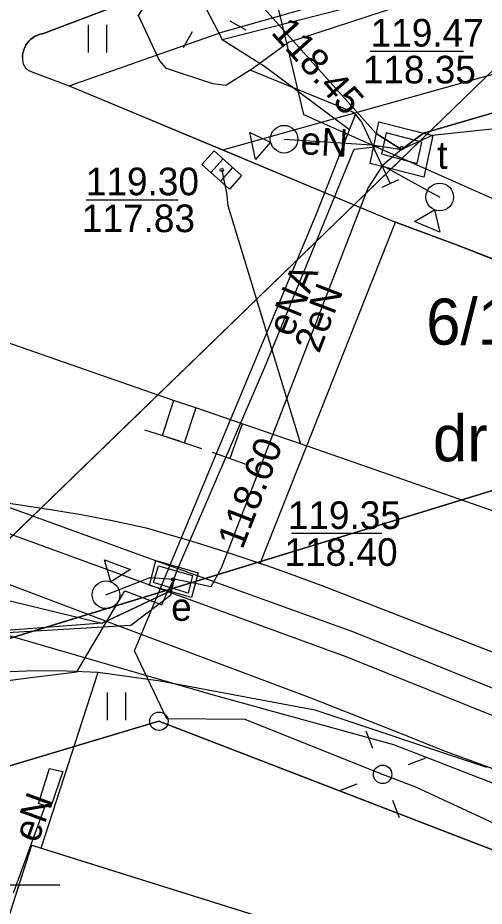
# Model space of a CAD drawing. Extents: x 6432121 to 6432331, y 5662538 to 5662686.
# Drawn here: x 6432151.36 to 6432164.01, y 5662599.43 to 5662623.53 of the extents above; entities that cross this region are included whole.
import ezdxf

# ---------------------------------------------------------------- set-up
doc = ezdxf.new("R2010")
doc.units = 0
for name, color, linetype in [('Warstwa 1', 7, 'Continuous'), ('Warstwa 10', 7, 'Continuous'), ('Warstwa 11', 7, 'Continuous'), ('Warstwa 12', 7, 'Continuous'), ('Warstwa 13', 7, 'Continuous'), ('Warstwa 14', 7, 'Continuous'), ('Warstwa 15', 7, 'Continuous'), ('Warstwa 19', 7, 'Continuous'), ('Warstwa 2', 7, 'Continuous'), ('Warstwa 20', 7, 'Continuous'), ('Warstwa 4', 7, 'Continuous'), ('Warstwa 40', 7, 'Continuous'), ('Warstwa 5', 7, 'Continuous'), ('Warstwa 6', 7, 'Continuous'), ('Warstwa 63', 7, 'Continuous'), ('Warstwa 8', 7, 'Continuous'), ('Warstwa 9', 7, 'Continuous')]:
    doc.layers.add(name, color=color, linetype=linetype)

msp = doc.modelspace()

# ---------------------------------------------------------------- linework, layer by layer
at = {"layer": 'Warstwa 1'}
for p, q in [((6432147.05, 5662605.45), (6432164.332, 5662622.19)), ((6432147.05, 5662605.45), (6432164.332, 5662622.19)), ((6432147.05, 5662605.45), (6432180.9, 5662615.82)), ((6432147.05, 5662605.45), (6432180.9, 5662615.82)), ((6432141.907, 5662600.47), (6432155.186, 5662604.45)), ((6432141.907, 5662600.47), (6432155.186, 5662604.45)), ((6432155.186, 5662604.45), (6432246.621, 5662569.177)), ((6432155.186, 5662604.45), (6432246.621, 5662569.177))]:
    msp.add_line(p, q, dxfattribs=at)
msp.add_lwpolyline([(6432152.22, 5662603.17), (6432152.58, 5662603.09), (6432152.25, 5662602.11), (6432151.92, 5662602.22)], close=True, dxfattribs=at)
msp.add_lwpolyline([(6432127.995, 5662556.053), (6432141.94, 5662600.47), (6432146.84, 5662598.95), (6432146.23, 5662597.05), (6432150.06, 5662595.86), (6432151.74, 5662601.09), (6432197.45, 5662586.76), (6432193.11, 5662572.86), (6432152.51, 5662585.63), (6432148.5, 5662572.83), (6432147.6, 5662573.08), (6432145.6, 5662566.71), (6432142.254, 5662556.053)], dxfattribs=at)
at = {"layer": 'Warstwa 10'}
msp.add_circle((6432155.186, 5662604.45), 0.25, dxfattribs=at)
at = {"layer": 'Warstwa 11'}
for points in [[(6432161.15, 5662620.71), (6432162.61, 5662620.34), (6432162.37, 5662619.21), (6432160.91, 5662619.58)], [(6432155.1, 5662608.81), (6432156.25, 5662608.48), (6432156.07, 5662607.81), (6432154.93, 5662608.13)]]:
    msp.add_lwpolyline(points, close=True, dxfattribs=at)
at = {"layer": 'Warstwa 12'}
for points in [[(6432246.73, 5662630.84), (6432246.66, 5662631.45), (6432245.74, 5662640.67), (6432245.267, 5662641.347), (6432244.6, 5662641.33), (6432196.62, 5662630.41), (6432162.36, 5662620.4), (6432161.76, 5662619.96), (6432161.08, 5662620.39), (6432144.64, 5662638.75), (6432139.05, 5662643.99), (6432134.66, 5662649.12), (6432133.76, 5662650.98), (6432133.196, 5662651.358)], [(6432133.196, 5662651.358), (6432133.76, 5662650.98), (6432134.66, 5662649.12), (6432139.05, 5662643.99), (6432144.64, 5662638.75), (6432161.08, 5662620.39), (6432161.76, 5662619.96)], [(6432161.76, 5662619.96), (6432162.36, 5662620.4), (6432196.62, 5662630.41), (6432244.6, 5662641.33), (6432245.267, 5662641.347)], [(6432156.818, 5662630.202), (6432158.039, 5662625.384), (6432159.105, 5662620.911), (6432168.554, 5662616.714), (6432182.01, 5662611.519), (6432201.034, 5662604.23), (6432217.284, 5662598.028), (6432236.124, 5662590.737), (6432242.639, 5662588.267), (6432252.12, 5662584.559), (6432258.988, 5662581.806), (6432263.17, 5662580.184), (6432269.496, 5662577.686)], [(6432249.05, 5662629.25), (6432248.64, 5662629.45), (6432162.596, 5662620.344), (6432161.76, 5662619.96)], [(6432156.997, 5662621.698), (6432156.651, 5662621.743), (6432155.389, 5662622.158), (6432155.199, 5662622.376), (6432154.631, 5662623.594), (6432156.236, 5662626.041), (6432163.034, 5662628.739), (6432162.882, 5662629.404)], [(6432156.9, 5662622.94), (6432165.32, 5662625.1), (6432178.74, 5662628.37)], [(6432210.104, 5662582.327), (6432202.024, 5662585.528), (6432196.52, 5662587.717), (6432191.249, 5662589.791), (6432189.37, 5662590.565), (6432183.794, 5662592.014), (6432184.035, 5662592.662), (6432182.021, 5662593.597), (6432173.569, 5662597.514), (6432171.087, 5662598.578), (6432164.548, 5662601.548), (6432162.154, 5662602.662), (6432161.25, 5662603.009), (6432157.524, 5662604.493), (6432155.401, 5662604.519), (6432154.521, 5662606.358), (6432156.966, 5662612.242), (6432159.458, 5662618.215), (6432160.518, 5662620.909), (6432160.428, 5662620.978), (6432157.66, 5662622.108), (6432158.701, 5662622.869), (6432165.926, 5662625.245)], [(6432156.45, 5662623.81), (6432156.9, 5662622.94), (6432158.05, 5662622.22), (6432160.357, 5662620.5)], [(6432157.66, 5662622.108), (6432156.997, 5662621.698)], [(6432159.028, 5662611.977), (6432157.445, 5662612.518), (6432156.185, 5662612.948), (6432155.581, 5662613.149), (6432150.02, 5662615.087), (6432144.646, 5662617.011), (6432138.466, 5662619.178), (6432131.739, 5662621.489)], [(6432160.518, 5662620.909), (6432160.686, 5662620.69), (6432161.454, 5662619.036)], [(6432155.597, 5662608.32), (6432155.686, 5662608.564), (6432158.06, 5662614.056), (6432160.475, 5662619.966), (6432161.206, 5662620.048), (6432161.76, 5662619.96)], [(6432158.58, 5662620.24), (6432160.96, 5662620.09), (6432161.76, 5662619.96)], [(6432161.76, 5662619.96), (6432161.25, 5662619.53), (6432160.85, 5662618.91), (6432156.87, 5662608.6), (6432156.59, 5662608.1), (6432156.18, 5662608.19), (6432155.587, 5662608.308)], [(6432161.76, 5662619.96), (6432161.25, 5662619.53), (6432162.8, 5662618.67)], [(6432156.888, 5662619.404), (6432157.021, 5662618.774), (6432157.054, 5662618.442), (6432159.028, 5662611.977)], [(6432127.185, 5662618.897), (6432135.629, 5662615.848), (6432142.79, 5662613.281), (6432154.997, 5662608.849), (6432160.46, 5662606.879), (6432165.736, 5662604.745), (6432167.852, 5662603.89), (6432175.869, 5662600.716), (6432188.607, 5662595.673), (6432197.141, 5662592.258), (6432208.285, 5662587.853), (6432217.328, 5662584.25), (6432226.269, 5662580.703), (6432229.116, 5662579.575), (6432234.631, 5662577.404), (6432234.076, 5662575.247), (6432232.817, 5662570.334), (6432230.472, 5662561.671), (6432228.926, 5662556.053)], [(6432228.367, 5662556.053), (6432231.658, 5662568.249), (6432233.96, 5662576.659), (6432221.597, 5662581.652), (6432210.31, 5662586.256), (6432196.752, 5662591.605), (6432184.96, 5662596.314), (6432169.081, 5662602.651), (6432160.264, 5662606.196), (6432148.936, 5662610.33), (6432147.827, 5662610.792), (6432135.842, 5662615.166), (6432127.959, 5662618.065)], [(6432127.946, 5662615.962), (6432128.842, 5662616.521), (6432129.879, 5662616.161), (6432135.004, 5662614.244), (6432137.96, 5662613.1), (6432142.879, 5662611.278), (6432154.141, 5662607.021), (6432159.281, 5662605.095), (6432161.845, 5662604.079), (6432162.876, 5662603.668), (6432169.279, 5662601.311), (6432171.448, 5662600.465), (6432177.657, 5662598.132), (6432182.74, 5662596.197), (6432190.963, 5662593.097), (6432191.954, 5662592.706)], [(6432176.128, 5662605.986), (6432173.923, 5662606.743), (6432171.375, 5662607.643), (6432166.013, 5662609.519), (6432165.395, 5662609.747), (6432160.301, 5662611.534), (6432159.028, 5662611.977)], [(6432125.976, 5662559.881), (6432127.22, 5662563.81), (6432133.93, 5662584.09), (6432142.61, 5662608.19), (6432143.204, 5662608.85), (6432144.41, 5662608.72), (6432156.66, 5662605.17), (6432161.55, 5662603.82), (6432185, 5662594.71), (6432189.43, 5662592.42), (6432210.16, 5662585.32), (6432215.53, 5662583.54), (6432216.154, 5662583.288)], [(6432155.597, 5662608.32), (6432155.5, 5662607.86), (6432154.42, 5662607.05), (6432149.1, 5662606.73), (6432135.76, 5662602.66), (6432133.01, 5662600.8), (6432128.02, 5662595.71), (6432127.22, 5662594.7), (6432125.976, 5662591.383)], [(6432155.587, 5662608.308), (6432155.49, 5662607.98), (6432153.65, 5662607.11), (6432149.28, 5662606.78), (6432135.93, 5662602.72), (6432133.04, 5662600.8), (6432127.42, 5662595.15), (6432125.976, 5662592.393)], [(6432128.254, 5662594.515), (6432132.54, 5662598.15), (6432136.498, 5662601.127), (6432140.369, 5662604.156), (6432151.789, 5662605.642), (6432152.962, 5662605.787), (6432154.261, 5662607.985), (6432155.266, 5662607.612), (6432155.378, 5662607.878), (6432155.597, 5662608.32)], [(6432148.22, 5662608.42), (6432153.65, 5662607.11), (6432155.49, 5662607.98), (6432155.587, 5662608.308)], [(6432153.75, 5662607.88), (6432154.95, 5662608.35), (6432155.587, 5662608.308)], [(6432152.099, 5662602.16), (6432151.23, 5662599.79)]]:
    msp.add_lwpolyline(points, dxfattribs=at)
at = {"layer": 'Warstwa 14'}
for p, q in [((6432160.912, 5662622.627), (6432163.448, 5662622.627)), ((6432153.21, 5662618.593), (6432155.706, 5662618.593)), ((6432161.226, 5662609.544), (6432158.78, 5662609.544))]:
    msp.add_line(p, q, dxfattribs=at)
for centre in [(6432161.768, 5662619.997), (6432161.768, 5662619.996), (6432156.888, 5662619.404), (6432156.888, 5662619.404), (6432155.575, 5662608.299), (6432155.575, 5662608.298)]:
    msp.add_circle(centre, 0.045, dxfattribs=at)
at = {"layer": 'Warstwa 19'}
for p, q in [((6432155.581, 5662613.149), (6432155.276, 5662612.197)), ((6432156.185, 5662612.948), (6432155.871, 5662611.998)), ((6432155.752, 5662612.044), (6432154.8, 5662612.349)), ((6432157.445, 5662612.518), (6432157.109, 5662611.576)), ((6432156.346, 5662611.842), (6432155.397, 5662612.155)), ((6432157.58, 5662611.408), (6432156.638, 5662611.744))]:
    msp.add_line(p, q, dxfattribs=at)
at = {"layer": 'Warstwa 2'}
msp.add_circle((6432161.25, 5662603.009), 0.25, dxfattribs=at)
at = {"layer": 'Warstwa 20'}
msp.add_line((6432161.681, 5662619.141), (6432161.227, 5662618.931), dxfattribs=at)
at = {"layer": 'Warstwa 4'}
for p, q in [((6432156.924, 5662619.707), (6432156.591, 5662619.334)), ((6432157.185, 5662619.474), (6432156.852, 5662619.101))]:
    msp.add_line(p, q, dxfattribs=at)
for points in [[(6432157.106, 5662623.447), (6432157.544, 5662623.205)], [(6432156.087, 5662623.154), (6432155.845, 5662622.716)], [(6432160.983, 5662603.71), (6432160.805, 5662604.177)], [(6432161.951, 5662603.276), (6432162.418, 5662603.454)], [(6432160.549, 5662602.742), (6432160.082, 5662602.564)], [(6432161.517, 5662602.308), (6432161.695, 5662601.841)], [(6432127.995, 5662556.053), (6432141.94, 5662600.47), (6432146.84, 5662598.95), (6432146.23, 5662597.05), (6432150.06, 5662595.86), (6432151.74, 5662601.09), (6432197.45, 5662586.76), (6432193.11, 5662572.86), (6432152.51, 5662585.63), (6432148.5, 5662572.83), (6432147.6, 5662573.08), (6432142.254, 5662556.053)]]:
    msp.add_lwpolyline(points, dxfattribs=at)
for points in [[(6432161.35, 5662620.41), (6432161.22, 5662619.84), (6432162.19, 5662619.58), (6432162.31, 5662620.16)], [(6432156.681, 5662619.923), (6432157.428, 5662619.258), (6432157.095, 5662618.885), (6432156.348, 5662619.55)], [(6432155.17, 5662608.67), (6432156.1, 5662608.4), (6432155.98, 5662607.92), (6432155.04, 5662608.21)]]:
    msp.add_lwpolyline(points, close=True, dxfattribs=at)
at = {"layer": 'Warstwa 40'}
for points in [[(6432158.213, 5662620.162), (6432157.803, 5662619.691), (6432157.646, 5662620.424)], [(6432162.654, 5662618.325), (6432162.804, 5662617.718), (6432162.113, 5662618.011)], [(6432153.883, 5662608.231), (6432153.71, 5662608.831), (6432154.411, 5662608.565)]]:
    msp.add_lwpolyline(points, close=True, dxfattribs=at)
for centre in [(6432158.58, 5662620.24), (6432162.8, 5662618.67), (6432153.75, 5662607.88)]:
    msp.add_circle(centre, 0.375, dxfattribs=at)
at = {"layer": 'Warstwa 5'}
for p, q in [((6432156.92, 5662623.15), (6432177.71, 5662629.07)), ((6432152.03, 5662623.1), (6432153.99, 5662623.84)), ((6432153.272, 5662622.591), (6432153.272, 5662623.341)), ((6432153.772, 5662622.591), (6432153.772, 5662623.341)), ((6432151.665, 5662622.905), (6432151.716, 5662622.954)), ((6432151.716, 5662622.954), (6432151.772, 5662622.996)), ((6432151.772, 5662622.996), (6432151.832, 5662623.032)), ((6432151.832, 5662623.032), (6432151.895, 5662623.062)), ((6432151.895, 5662623.062), (6432151.962, 5662623.085)), ((6432151.962, 5662623.085), (6432152.03, 5662623.1)), ((6432152.75, 5662621.69), (6432156.92, 5662623.15)), ((6432151.521, 5662622.667), (6432151.547, 5662622.732)), ((6432151.547, 5662622.732), (6432151.58, 5662622.794)), ((6432151.58, 5662622.794), (6432151.62, 5662622.852)), ((6432151.62, 5662622.852), (6432151.665, 5662622.905)), ((6432151.487, 5662622.46), (6432151.491, 5662622.53)), ((6432151.487, 5662622.46), (6432151.49, 5662622.39)), ((6432151.491, 5662622.53), (6432151.502, 5662622.599)), ((6432151.502, 5662622.599), (6432151.521, 5662622.667)), ((6432151.49, 5662622.39), (6432151.492, 5662622.354)), ((6432151.492, 5662622.354), (6432151.498, 5662622.318)), ((6432151.498, 5662622.318), (6432151.508, 5662622.283)), ((6432151.508, 5662622.283), (6432151.522, 5662622.249)), ((6432151.522, 5662622.249), (6432151.539, 5662622.217)), ((6432151.539, 5662622.217), (6432151.56, 5662622.187)), ((6432151.56, 5662622.187), (6432151.584, 5662622.16)), ((6432151.584, 5662622.16), (6432151.611, 5662622.135)), ((6432151.611, 5662622.135), (6432151.64, 5662622.114)), ((6432151.64, 5662622.114), (6432151.672, 5662622.095)), ((6432151.672, 5662622.095), (6432151.705, 5662622.081)), ((6432151.705, 5662622.081), (6432151.74, 5662622.07)), ((6432151.74, 5662622.07), (6432152.75, 5662621.69)), ((6432151.991, 5662601.011), (6432153.54, 5662605.78)), ((6432153.54, 5662605.78), (6432155.218, 5662605.546)), ((6432155.218, 5662605.546), (6432159.412, 5662604.762)), ((6432153.791, 5662604.48), (6432153.791, 5662605.23)), ((6432154.291, 5662604.48), (6432154.291, 5662605.23)), ((6432159.412, 5662604.762), (6432164.068, 5662603.207)), ((6432151.991, 5662601.011), (6432197.45, 5662586.76))]:
    msp.add_line(p, q, dxfattribs=at)
at = {"layer": 'Warstwa 6'}
for points in [[(6432234.842, 5662644.244), (6432245.39, 5662639.916), (6432244.087, 5662648.722), (6432241.262, 5662679.658), (6432232.544, 5662677.413), (6432183.398, 5662664.76), (6432164.325, 5662660.371), (6432136.954, 5662653.004), (6432141.907, 5662600.47), (6432147.05, 5662605.45), (6432164.332, 5662622.19), (6432166.394, 5662623.975)], [(6432164.332, 5662622.19), (6432147.05, 5662605.45), (6432180.9, 5662615.82)], [(6432180.9, 5662615.82), (6432147.05, 5662605.45), (6432141.907, 5662600.47), (6432155.186, 5662604.45), (6432246.621, 5662569.177), (6432269.007, 5662560.534), (6432263.163, 5662588.197), (6432259.074, 5662585.787)]]:
    msp.add_lwpolyline(points, close=True, dxfattribs=at)
for points in [[(6432153.99, 5662623.84), (6432152.03, 5662623.1), (6432151.962, 5662623.085), (6432151.895, 5662623.062), (6432151.832, 5662623.032), (6432151.772, 5662622.996), (6432151.716, 5662622.954), (6432151.665, 5662622.905), (6432151.62, 5662622.852), (6432151.58, 5662622.794), (6432151.547, 5662622.732), (6432151.521, 5662622.667), (6432151.502, 5662622.599), (6432151.491, 5662622.53), (6432151.487, 5662622.46), (6432151.49, 5662622.39)], [(6432151.74, 5662622.07), (6432152.75, 5662621.69), (6432161.597, 5662617.988)], [(6432261.892, 5662579.254), (6432260.419, 5662579.482), (6432250.699, 5662583.246), (6432245.014, 5662585.481), (6432215.968, 5662596.774), (6432192.716, 5662605.904), (6432163.326, 5662617.343), (6432161.597, 5662617.988)], [(6432146.832, 5662610.722), (6432147.73, 5662610.683), (6432148.626, 5662610.625), (6432149.521, 5662610.549), (6432150.415, 5662610.453), (6432151.306, 5662610.339), (6432152.194, 5662610.206), (6432153.08, 5662610.054), (6432153.962, 5662609.883), (6432154.84, 5662609.694)], [(6432154.84, 5662609.694), (6432155.39, 5662609.538), (6432155.937, 5662609.376), (6432156.483, 5662609.208), (6432157.028, 5662609.035), (6432157.57, 5662608.856), (6432158.11, 5662608.672), (6432158.649, 5662608.482), (6432159.186, 5662608.286), (6432159.72, 5662608.085)], [(6432159.72, 5662608.085), (6432174.611, 5662602.284), (6432189.213, 5662596.666), (6432233.139, 5662579.721)], [(6432249.006, 5662556.053), (6432246.621, 5662569.177), (6432155.186, 5662604.45), (6432141.907, 5662600.47), (6432128.788, 5662558.646), (6432132.46, 5662567.032), (6432163.983, 5662578.631), (6432172.647, 5662574.865), (6432180.454, 5662556.053)]]:
    msp.add_lwpolyline(points, dxfattribs=at)
at = {"layer": 'Warstwa 63'}
msp.add_line((6432152.5, 5662600), (6432147.5, 5662600), dxfattribs=at)
at = {"layer": 'Warstwa 8'}
for p, q in [((6432152.03, 5662623.1), (6432153.99, 5662623.84)), ((6432151.665, 5662622.905), (6432151.716, 5662622.954)), ((6432151.716, 5662622.954), (6432151.772, 5662622.996)), ((6432151.772, 5662622.996), (6432151.832, 5662623.032)), ((6432151.832, 5662623.032), (6432151.895, 5662623.062)), ((6432151.895, 5662623.062), (6432151.962, 5662623.085)), ((6432151.962, 5662623.085), (6432152.03, 5662623.1)), ((6432151.521, 5662622.667), (6432151.547, 5662622.732)), ((6432151.547, 5662622.732), (6432151.58, 5662622.794)), ((6432151.58, 5662622.794), (6432151.62, 5662622.852)), ((6432151.62, 5662622.852), (6432151.665, 5662622.905)), ((6432151.487, 5662622.46), (6432151.491, 5662622.53)), ((6432151.487, 5662622.46), (6432151.49, 5662622.39)), ((6432151.491, 5662622.53), (6432151.502, 5662622.599)), ((6432151.502, 5662622.599), (6432151.521, 5662622.667)), ((6432151.49, 5662622.39), (6432151.492, 5662622.354)), ((6432151.492, 5662622.354), (6432151.498, 5662622.318)), ((6432151.498, 5662622.318), (6432151.508, 5662622.283)), ((6432151.508, 5662622.283), (6432151.522, 5662622.249)), ((6432151.522, 5662622.249), (6432151.539, 5662622.217)), ((6432151.539, 5662622.217), (6432151.56, 5662622.187)), ((6432151.56, 5662622.187), (6432151.584, 5662622.16)), ((6432151.584, 5662622.16), (6432151.611, 5662622.135)), ((6432151.611, 5662622.135), (6432151.64, 5662622.114)), ((6432151.64, 5662622.114), (6432151.672, 5662622.095)), ((6432151.672, 5662622.095), (6432151.705, 5662622.081)), ((6432151.705, 5662622.081), (6432151.74, 5662622.07)), ((6432151.74, 5662622.07), (6432152.75, 5662621.69)), ((6432152.75, 5662621.69), (6432161.597, 5662617.988)), ((6432157.933, 5662608.732), (6432161.597, 5662617.988)), ((6432157.933, 5662608.732), (6432161.597, 5662617.988)), ((6432161.597, 5662617.988), (6432163.326, 5662617.343)), ((6432163.326, 5662617.343), (6432192.716, 5662605.904)), ((6432151.306, 5662610.339), (6432152.194, 5662610.206)), ((6432152.194, 5662610.206), (6432153.08, 5662610.054)), ((6432153.08, 5662610.054), (6432153.962, 5662609.883)), ((6432153.962, 5662609.883), (6432154.84, 5662609.694)), ((6432154.84, 5662609.694), (6432155.39, 5662609.538)), ((6432155.39, 5662609.538), (6432155.937, 5662609.376)), ((6432155.937, 5662609.376), (6432156.483, 5662609.208)), ((6432156.483, 5662609.208), (6432157.028, 5662609.035)), ((6432157.028, 5662609.035), (6432157.57, 5662608.856)), ((6432157.57, 5662608.856), (6432157.933, 5662608.732)), ((6432157.933, 5662608.732), (6432158.11, 5662608.672)), ((6432158.11, 5662608.672), (6432158.649, 5662608.482)), ((6432158.649, 5662608.482), (6432159.186, 5662608.286)), ((6432159.186, 5662608.286), (6432159.72, 5662608.085)), ((6432159.72, 5662608.085), (6432165.26, 5662605.926))]:
    msp.add_line(p, q, dxfattribs=at)
at = {"layer": 'Warstwa 9'}
for p, q in [((6432156.92, 5662623.15), (6432177.71, 5662629.07)), ((6432152.75, 5662621.69), (6432156.92, 5662623.15)), ((6432156.916, 5662619.947), (6432165.54, 5662622.37)), ((6432156.916, 5662619.947), (6432165.54, 5662622.37)), ((6432152.75, 5662621.69), (6432156.916, 5662619.947)), ((6432156.916, 5662619.947), (6432161.597, 5662617.988)), ((6432161.597, 5662617.988), (6432163.326, 5662617.343)), ((6432163.326, 5662617.343), (6432166.761, 5662616.006)), ((6432151.306, 5662610.339), (6432152.194, 5662610.206)), ((6432152.194, 5662610.206), (6432153.08, 5662610.054)), ((6432153.08, 5662610.054), (6432153.962, 5662609.883)), ((6432153.962, 5662609.883), (6432154.84, 5662609.694)), ((6432154.84, 5662609.694), (6432155.39, 5662609.538)), ((6432155.39, 5662609.538), (6432155.937, 5662609.376)), ((6432155.937, 5662609.376), (6432156.483, 5662609.208)), ((6432156.483, 5662609.208), (6432157.028, 5662609.035)), ((6432157.028, 5662609.035), (6432157.57, 5662608.856)), ((6432157.57, 5662608.856), (6432157.933, 5662608.732)), ((6432157.933, 5662608.732), (6432158.11, 5662608.672)), ((6432158.11, 5662608.672), (6432158.649, 5662608.482)), ((6432158.649, 5662608.482), (6432159.186, 5662608.286)), ((6432159.186, 5662608.286), (6432159.72, 5662608.085)), ((6432159.72, 5662608.085), (6432165.26, 5662605.926)), ((6432150.947, 5662605.791), (6432151.811, 5662605.822)), ((6432150.947, 5662605.791), (6432151.811, 5662605.822)), ((6432151.811, 5662605.822), (6432152.676, 5662605.818)), ((6432151.811, 5662605.822), (6432152.676, 5662605.818)), ((6432151.991, 5662601.011), (6432153.54, 5662605.78)), ((6432152.676, 5662605.818), (6432153.54, 5662605.78)), ((6432152.676, 5662605.818), (6432153.54, 5662605.78)), ((6432153.54, 5662605.78), (6432155.218, 5662605.546)), ((6432155.218, 5662605.546), (6432159.412, 5662604.762)), ((6432159.412, 5662604.762), (6432164.068, 5662603.207)), ((6432151.315, 5662599.768), (6432151.74, 5662601.09)), ((6432151.74, 5662601.09), (6432151.991, 5662601.011))]:
    msp.add_line(p, q, dxfattribs=at)

# ---------------------------------------------------------------- texts
at = {"layer": 'Warstwa 13'}
for s, rotation, p in [('eN', 356.3912, (6432159.009, 5662619.837)), ('eNA', 67.7752, (6432158.786, 5662614.841)), ('2eN', 68.8924, (6432159.528, 5662614.408)), ('eN', 69.8779, (6432151.896, 5662601.118))]:
    msp.add_text(s, height=0.75, rotation=rotation, dxfattribs=at).set_placement(p)
at = {"layer": 'Warstwa 14'}
for s, rotation, p in [('118.45', 311.8437, (6432158.202, 5662623.123)), ('118.60', 68.8924, (6432157.449, 5662609.087))]:
    msp.add_text(s, height=0.75, rotation=rotation, dxfattribs=at).set_placement(p)
for s, p in [('118.35', (6432160.712, 5662621.752)), ('117.83', (6432153.096, 5662617.718)), ('118.40', (6432158.591, 5662608.665))]:
    msp.add_text(s, height=0.75, dxfattribs=at).set_placement(p)
at = {"layer": 'Warstwa 15'}
for s, height, p in [('119.47', 0.75, (6432160.926, 5662622.752)), ('119.30', 0.75, (6432153.204, 5662618.718)), ('6/1', 1.25, (6432162.432, 5662614.666)), ('119.35', 0.75, (6432158.68, 5662609.665))]:
    msp.add_text(s, height=height, dxfattribs=at).set_placement(p)
at = {"layer": 'Warstwa 2'}
msp.add_text('dr', height=1.25, dxfattribs=at).set_placement((6432162.615, 5662611.502))
at = {"layer": 'Warstwa 5'}
for s, p in [('t', (6432162.73, 5662619.435)), ('e', (6432155.518, 5662607.174))]:
    msp.add_text(s, height=0.75, dxfattribs=at).set_placement(p)

doc.saveas('drawing.dxf')
